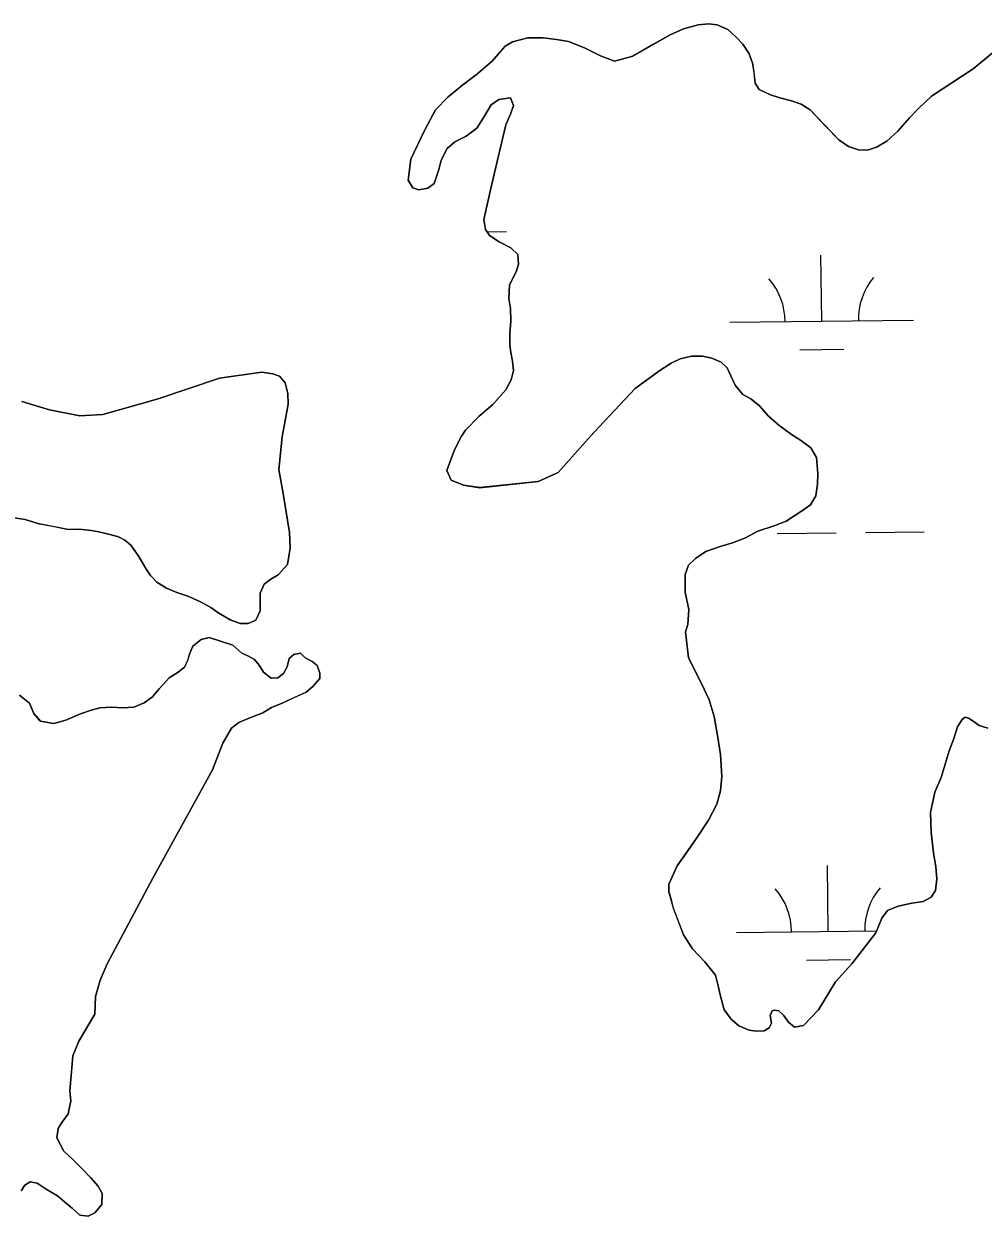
# Model space of a CAD drawing. Extents: x 3734862 to 3772949, y 391520 to 417239.
# Drawn here: x 3754818 to 3755341, y 411838 to 412488 of the extents above; entities that cross this region are included whole.
import ezdxf

# ---------------------------------------------------------------- set-up
doc = ezdxf.new("R2010")
doc.units = 0
doc.layers.add('V-TOPO-SHOR', color=7, linetype='Continuous')
doc.layers.add('V-WETL-SWMP', color=7, linetype='Continuous')

msp = doc.modelspace()

# ---------------------------------------------------------------- linework, layer by layer
at = {"layer": 'V-TOPO-SHOR'}
for points in [[(3755354.15, 412478.59), (3755335.48, 412463.41), (3755312.89, 412448.41), (3755305.7, 412441.71), (3755300.85, 412436.6), (3755294.44, 412429.32), (3755288.41, 412424.01), (3755282.77, 412420.65), (3755277.89, 412419.05), (3755273, 412419.21), (3755267.51, 412421.13), (3755262.21, 412424.62), (3755255.32, 412431.81), (3755246.66, 412440.94), (3755241.75, 412444.04), (3755236.46, 412445.96), (3755230.19, 412447.48), (3755225.1, 412449.21), (3755218.83, 412452.1), (3755216.65, 412455.61), (3755216.03, 412461.08), (3755215.41, 412465.96), (3755213.42, 412471.62), (3755209.87, 412476.88), (3755206.12, 412480.76), (3755201.8, 412484.84), (3755195.92, 412487.35), (3755191.22, 412487.9), (3755185.56, 412487.28), (3755177.55, 412485.27), (3755169.95, 412481.7), (3755161.18, 412476.76), (3755149.89, 412470.23), (3755139.93, 412467.63), (3755132.29, 412470.51), (3755123.66, 412474.76), (3755114.83, 412478.22), (3755108.38, 412479.35), (3755101.14, 412480.28), (3755092.73, 412480.23), (3755084.34, 412478.02), (3755080.25, 412475.65), (3755077.72, 412472.9), (3755073.45, 412467.79), (3755064.51, 412460.1), (3755057.31, 412454.58), (3755049.14, 412447.88), (3755042.34, 412441), (3755036.35, 412429.81), (3755028.83, 412414.12), (3755027.53, 412402.78), (3755029.91, 412398.49), (3755033.24, 412397.34), (3755038.12, 412398.35), (3755041.62, 412400.91)], [(3755041.62, 412400.91), (3755042.97, 412404.63), (3755044.12, 412408.55), (3755045.45, 412413.64), (3755048.73, 412419.92), (3755052.82, 412423.66), (3755059.05, 412426.63), (3755064.89, 412430.97), (3755068.37, 412436.47), (3755072.63, 412443.73), (3755076.91, 412446.69), (3755083.16, 412447.52), (3755084.95, 412443.42), (3755083.22, 412438.72), (3755080.72, 412432.84), (3755072.91, 412399.74), (3755068.73, 412381.34), (3755069.55, 412375.87), (3755071.72, 412372.56), (3755077.02, 412369.07), (3755083.5, 412365.79), (3755087.23, 412362.1), (3755087.66, 412356.82), (3755086.32, 412352.71), (3755082.65, 412345.65), (3755082.3, 412338.22), (3755083.32, 412332.75), (3755083.36, 412325.9), (3755082.82, 412319.06), (3755082.86, 412313), (3755083.47, 412308.7), (3755084.28, 412304.01), (3755084.9, 412298.93), (3755083.57, 412293.84), (3755080.67, 412288.35), (3755073.68, 412280.48), (3755066.1, 412273.98), (3755058.72, 412266.5), (3755056.59, 412263.17), (3755052.72, 412255.71), (3755048.5, 412244.34), (3755050.88, 412239.08), (3755057.54, 412236.39), (3755066.54, 412235.07), (3755098.39, 412238.41), (3755109.31, 412243.37), (3755128.72, 412265.19), (3755151.25, 412289.19), (3755164.09, 412298.66), (3755170.9, 412303.01), (3755175.78, 412305.38), (3755182.02, 412306.79), (3755187.89, 412306.83), (3755192.98, 412305.69), (3755198.08, 412303.57), (3755201.42, 412300.47), (3755203.41, 412295.98), (3755205.78, 412290.91), (3755209.92, 412285.85), (3755214.24, 412283.54), (3755218.96, 412279.66), (3755223.69, 412274.21), (3755229.58, 412269.17), (3755236.46, 412264.13), (3755241.37, 412261.03), (3755247.06, 412256.77), (3755250.03, 412251.51), (3755250.87, 412242.71), (3755250.71, 412237.04), (3755249.77, 412230.59), (3755246.87, 412225.68), (3755242.01, 412222.32), (3755233.63, 412216.79), (3755227, 412214.21), (3755218.03, 412211.42), (3755211.4, 412207.66), (3755204.38, 412205.07), (3755196.97, 412202.87), (3755189.75, 412200.28), (3755184.1, 412196.53), (3755180.22, 412192.79), (3755178.49, 412187.7), (3755178.55, 412178.12), (3755180.57, 412168.75), (3755180.03, 412160.53), (3755178.69, 412156.42), (3755180.35, 412142.35), (3755187.47, 412128.32), (3755191.64, 412119.35), (3755194.24, 412110.38), (3755196.06, 412100.02), (3755197.7, 412089.67), (3755198.56, 412077.55), (3755197.82, 412069.73), (3755195.72, 412062.48), (3755191.28, 412053.85), (3755185.66, 412045.21), (3755181.21, 412038.92), (3755174.04, 412028.91), (3755169.6, 412018.91), (3755169.63, 412014.8)], [(3754935.83, 412161.11), (3754940.13, 412160.94), (3754944.42, 412162.92), (3754946.73, 412168.02), (3754946.7, 412173.89), (3754946.67, 412177.6), (3754948.98, 412182.51), (3754952.49, 412185.27), (3754956.58, 412187.64), (3754961.62, 412193.15), (3754963.13, 412202.15), (3754962.69, 412210.55), (3754959.22, 412231.84), (3754956.99, 412244.93), (3754958.83, 412262.73), (3754962.04, 412280.54), (3754961.81, 412286.41), (3754960.4, 412292.27), (3754957.25, 412295.77), (3754953.72, 412297.11), (3754947.65, 412298.05), (3754924.6, 412294.77), (3754891.05, 412283.41), (3754860.99, 412275.01), (3754848.48, 412274.14), (3754831.85, 412277.56), (3754816.76, 412281.96)], [(3754811.5, 412218.77), (3754818.54, 412217.64), (3754825.59, 412215.54), (3754834.41, 412213.83), (3754842.04, 412212.32), (3754848.1, 412212.36), (3754854.56, 412211.81), (3754858.86, 412211.06), (3754864.74, 412209.53), (3754869.44, 412208.19), (3754872.97, 412206.46), (3754876.31, 412203.74), (3754880.26, 412198.1), (3754884.41, 412191.08), (3754886.98, 412187.19), (3754890.32, 412183.5), (3754895.62, 412180.21), (3754901.31, 412177.9), (3754907.77, 412175.79), (3754914.64, 412172.71), (3754919.93, 412169.81), (3754923.67, 412167.09), (3754930.34, 412163.03), (3754935.83, 412161.11)], [(3754843.46, 411900.87), (3754843.03, 411906.34), (3754843.76, 411914.55), (3754844.67, 411925.31), (3754847.94, 411933.35), (3754856.64, 411948.07), (3754856.97, 411957.65), (3754859.46, 411966.66), (3754863.31, 411975.49), (3754888.23, 412022.18), (3754920.7, 412081.24), (3754926.47, 412095.75), (3754931.11, 412103.99), (3754935.2, 412107.14), (3754940.27, 412109.33), (3754948.26, 412112.31), (3754952.94, 412115.27), (3754958.79, 412117.66), (3754965.22, 412120.63), (3754971.85, 412123.61), (3754975.54, 412126.76), (3754979.23, 412131.08), (3754979.21, 412134.02), (3754977.82, 412138.11), (3754975.07, 412140.25), (3754971.34, 412142.37), (3754968.78, 412144.9), (3754965.07, 412144.09), (3754962.54, 412141.92), (3754961.4, 412137.42), (3754959.47, 412133.69), (3754956.35, 412131.33), (3754952.83, 412131.3), (3754948.51, 412134.41), (3754946.14, 412138.3), (3754943.58, 412141.41), (3754940.05, 412143.35), (3754936.71, 412144.89), (3754931.8, 412149.16), (3754918.87, 412153.38), (3754914.57, 412152.37), (3754910.1, 412148.63), (3754908.17, 412144.31), (3754907.21, 412140.79), (3754905.48, 412137.26), (3754901.98, 412134.5), (3754897.11, 412131.34), (3754891.67, 412125.44), (3754887.99, 412121.11), (3754883.51, 412117.76), (3754877.86, 412115.38), (3754871.8, 412115.14), (3754865.54, 412115.49), (3754859.29, 412115.06), (3754854.6, 412113.86), (3754848.75, 412111.86), (3754840.75, 412108.29), (3754834.31, 412106.49), (3754826.87, 412107.81), (3754823.33, 412111.9), (3754820.95, 412117.55), (3754815.44, 412122.01)], [(3755169.63, 412014.8), (3755170.63, 412011.29), (3755172.03, 412005.83), (3755177.6, 411991.39), (3755182.54, 411983.6), (3755189.23, 411976.61), (3755194.95, 411969.41), (3755196.55, 411963.55), (3755197.56, 411958.67), (3755199.76, 411950.48), (3755203.71, 411945.22), (3755207.83, 411941.73), (3755213.33, 411939.42), (3755217.43, 411938.86), (3755221.54, 411939.08), (3755224.27, 411940.66), (3755225.62, 411943.21), (3755224.81, 411947.31), (3755225.97, 411949.86), (3755227.14, 411950.26), (3755229.49, 411949.88), (3755232.04, 411947.56), (3755234.81, 411943.66), (3755238.15, 411940.95), (3755243.03, 411941.96), (3755251.19, 411950.42), (3755260.47, 411965.73), (3755269.4, 411975.56), (3755282.39, 411992.46), (3755285.67, 412000.49), (3755288.77, 412004.62), (3755294.62, 412007.01), (3755302.04, 412008.62), (3755308.29, 412009.44), (3755312.57, 412011.81), (3755314.9, 412015.54), (3755315.64, 412021.8), (3755315.2, 412028.64), (3755313.98, 412035.87), (3755312.54, 412047.2), (3755312.28, 412057.95), (3755314.55, 412069.11), (3755318.02, 412077.15), (3755322.42, 412091.65), (3755324.73, 412097.72), (3755327.03, 412104.78), (3755329.55, 412108.71), (3755331.1, 412109.89), (3755333.06, 412109.51), (3755335.61, 412107.77), (3755338.76, 412105.44), (3755343.46, 412103.9)], [(3754816.4, 411851.81), (3754818.34, 411854.95), (3754821.26, 411856.73), (3754825.17, 411855.98), (3754830.08, 411852.68), (3754836.17, 411849.01), (3754840.1, 411845.71), (3754844.23, 411842.41), (3754848.36, 411838.53), (3754853.05, 411837.97), (3754856.56, 411839.75), (3754860.44, 411844.28), (3754860.6, 411850.34), (3754858.42, 411854.23), (3754854.48, 411858.9), (3754849.56, 411863.95), (3754844.64, 411868.81), (3754839.72, 411873.47), (3754835.96, 411880.68), (3754836.52, 411885.77), (3754838.65, 411889.11), (3754842.13, 411893.82), (3754843.46, 411900.87)]]:
    msp.add_lwpolyline(points, dxfattribs=at)
at = {"layer": 'V-WETL-SWMP'}
for p, q in [((3755070.38, 412374.6), (3755081.09, 412374.72)), ((3755252.93, 412325.79), (3755252.55, 412361.79)), ((3755202.93, 412325.26), (3755302.93, 412326.32)), ((3755241.09, 412310.23), (3755265.09, 412310.49)), ((3755228.74, 412210.09), (3755260.74, 412210.43)), ((3755276.74, 412210.6), (3755308.74, 412210.94)), ((3755256.45, 411993.13), (3755256.06, 412029.13)), ((3755206.45, 411992.6), (3755282.78, 411993.41)), ((3755244.61, 411977.58), (3755268.61, 411977.83))]:
    msp.add_line(p, q, dxfattribs=at)
for points in [[(3755045.45, 412413.64), (3755044.12, 412408.55), (3755042.97, 412404.63), (3755041.62, 412400.91), (3755038.12, 412398.35), (3755033.24, 412397.34), (3755029.91, 412398.49), (3755027.53, 412402.77), (3755028.83, 412414.12), (3755036.35, 412429.81), (3755042.34, 412441), (3755049.14, 412447.88), (3755057.31, 412454.58), (3755064.51, 412460.1), (3755073.45, 412467.79), (3755077.72, 412472.9), (3755080.25, 412475.65), (3755084.34, 412478.02), (3755092.73, 412480.23), (3755101.14, 412480.28), (3755108.38, 412479.35), (3755114.83, 412478.22), (3755123.66, 412474.76), (3755132.29, 412470.51), (3755139.93, 412467.63), (3755149.89, 412470.23), (3755169.95, 412481.7), (3755177.55, 412485.27), (3755185.56, 412487.28), (3755191.22, 412487.9), (3755195.92, 412487.35), (3755201.8, 412484.84), (3755206.13, 412480.76), (3755209.87, 412476.88), (3755213.42, 412471.62), (3755215.41, 412465.96), (3755216.65, 412455.61), (3755218.82, 412452.1), (3755225.1, 412449.21), (3755230.19, 412447.48), (3755236.46, 412445.96), (3755241.75, 412444.04), (3755246.66, 412440.94), (3755262.21, 412424.62), (3755267.51, 412421.13), (3755273, 412419.21), (3755277.89, 412419.05), (3755282.77, 412420.65), (3755288.41, 412424.01), (3755294.44, 412429.32), (3755300.85, 412436.6), (3755305.7, 412441.71), (3755312.89, 412448.41), (3755335.48, 412463.41), (3755354.15, 412478.59)], [(3755194.95, 411969.41), (3755189.23, 411976.61), (3755182.54, 411983.6), (3755177.6, 411991.39), (3755172.04, 412005.83), (3755169.63, 412014.8), (3755169.6, 412018.91), (3755174.04, 412028.91), (3755185.66, 412045.21), (3755191.28, 412053.85), (3755195.72, 412062.48), (3755197.82, 412069.73), (3755198.56, 412077.55), (3755197.7, 412089.67), (3755196.06, 412100.02), (3755194.24, 412110.38), (3755191.64, 412119.35), (3755187.47, 412128.32), (3755180.35, 412142.35), (3755178.69, 412156.42), (3755180.03, 412160.53), (3755180.57, 412168.75), (3755178.55, 412178.12), (3755178.49, 412187.7), (3755180.22, 412192.79), (3755184.1, 412196.53), (3755189.75, 412200.28), (3755196.97, 412202.87), (3755204.38, 412205.07), (3755211.4, 412207.66), (3755218.03, 412211.42), (3755227, 412214.21), (3755233.63, 412216.79), (3755242, 412222.32), (3755246.87, 412225.68), (3755249.77, 412230.59), (3755250.71, 412237.04), (3755250.87, 412242.71), (3755250.03, 412251.51), (3755247.06, 412256.77), (3755241.37, 412261.03), (3755236.46, 412264.13), (3755229.58, 412269.17), (3755223.68, 412274.21), (3755218.96, 412279.66), (3755214.24, 412283.54), (3755209.92, 412285.85), (3755205.78, 412290.91), (3755201.42, 412300.47), (3755198.08, 412303.57), (3755192.98, 412305.69), (3755187.89, 412306.83), (3755182.02, 412306.79), (3755175.78, 412305.38), (3755170.9, 412303.01), (3755164.09, 412298.66), (3755151.25, 412289.19), (3755128.72, 412265.19), (3755109.31, 412243.37), (3755098.39, 412238.41), (3755066.54, 412235.08), (3755057.54, 412236.39), (3755050.88, 412239.08), (3755048.5, 412244.34), (3755052.72, 412255.71), (3755056.59, 412263.17), (3755058.72, 412266.5), (3755066.1, 412273.98), (3755073.68, 412280.48), (3755080.67, 412288.35), (3755083.57, 412293.84), (3755084.9, 412298.93), (3755084.28, 412304.01), (3755083.47, 412308.7), (3755082.86, 412313), (3755082.82, 412319.06), (3755083.36, 412325.9), (3755083.32, 412332.75), (3755082.3, 412338.22), (3755082.65, 412345.65), (3755086.32, 412352.71), (3755087.66, 412356.82), (3755087.23, 412362.1), (3755083.49, 412365.79), (3755077.02, 412369.07), (3755071.72, 412372.56), (3755069.55, 412375.87), (3755068.73, 412381.34), (3755072.91, 412399.74), (3755080.72, 412432.84), (3755083.22, 412438.72), (3755084.95, 412443.42), (3755083.16, 412447.52), (3755076.91, 412446.69), (3755072.63, 412443.73), (3755068.38, 412436.47), (3755064.89, 412430.97), (3755059.05, 412426.64), (3755052.82, 412423.66), (3755048.73, 412419.92), (3755045.45, 412413.64)], [(3754816.76, 412281.96), (3754831.84, 412277.56), (3754848.48, 412274.14), (3754860.99, 412275.01), (3754891.05, 412283.41), (3754924.6, 412294.77), (3754947.65, 412298.05), (3754953.72, 412297.11), (3754957.25, 412295.76), (3754960.4, 412292.27), (3754961.81, 412286.41), (3754962.04, 412280.54), (3754958.83, 412262.73), (3754956.99, 412244.93), (3754959.23, 412231.84), (3754962.69, 412210.55), (3754963.13, 412202.15), (3754961.62, 412193.15), (3754956.58, 412187.64), (3754952.49, 412185.27), (3754948.98, 412182.51), (3754946.67, 412177.6), (3754946.73, 412168.02), (3754944.42, 412162.92), (3754940.13, 412160.94), (3754935.83, 412161.11), (3754930.34, 412163.03), (3754923.67, 412167.09), (3754919.93, 412169.81), (3754914.64, 412172.71), (3754907.77, 412175.79), (3754901.31, 412177.9), (3754895.62, 412180.21), (3754890.32, 412183.5), (3754886.98, 412187.19), (3754884.41, 412191.08), (3754880.26, 412198.1), (3754876.31, 412203.74), (3754872.97, 412206.46), (3754869.44, 412208.19), (3754864.74, 412209.53), (3754858.86, 412211.06), (3754854.56, 412211.81), (3754848.1, 412212.36), (3754842.04, 412212.32), (3754825.6, 412215.54), (3754818.54, 412217.64), (3754811.5, 412218.77)], [(3754823.33, 412111.9), (3754826.88, 412107.81), (3754834.31, 412106.49), (3754840.75, 412108.29), (3754848.75, 412111.86), (3754854.6, 412113.86), (3754859.29, 412115.06), (3754865.54, 412115.49), (3754871.8, 412115.14), (3754877.86, 412115.38), (3754883.51, 412117.76), (3754887.99, 412121.11), (3754891.67, 412125.44), (3754897.11, 412131.34), (3754901.98, 412134.5), (3754905.48, 412137.26), (3754907.22, 412140.79), (3754908.17, 412144.31), (3754910.1, 412148.63), (3754914.57, 412152.37), (3754918.87, 412153.38), (3754931.8, 412149.16), (3754936.71, 412144.89), (3754940.05, 412143.35), (3754943.58, 412141.41), (3754946.14, 412138.3), (3754948.51, 412134.41), (3754952.83, 412131.3), (3754956.35, 412131.33), (3754959.47, 412133.69), (3754961.4, 412137.42), (3754962.54, 412141.93), (3754965.07, 412144.09), (3754968.78, 412144.9), (3754971.34, 412142.37), (3754975.06, 412140.25), (3754977.82, 412138.11), (3754979.21, 412134.02), (3754979.23, 412131.08), (3754975.54, 412126.76), (3754971.85, 412123.61), (3754958.79, 412117.66), (3754952.94, 412115.27), (3754948.26, 412112.31), (3754940.27, 412109.33), (3754935.2, 412107.14), (3754931.11, 412103.99), (3754926.47, 412095.75), (3754920.7, 412081.24), (3754888.23, 412022.18), (3754863.31, 411975.49), (3754859.46, 411966.66), (3754856.97, 411957.65), (3754856.65, 411948.07), (3754847.94, 411933.35), (3754844.67, 411925.32), (3754843.03, 411906.34), (3754843.46, 411900.87), (3754842.14, 411893.82), (3754838.65, 411889.1), (3754836.52, 411885.77), (3754835.96, 411880.68), (3754839.72, 411873.47), (3754844.64, 411868.81), (3754849.56, 411863.95), (3754854.48, 411858.9), (3754858.42, 411854.23), (3754860.6, 411850.34), (3754860.44, 411844.28), (3754856.56, 411839.75), (3754853.05, 411837.97), (3754848.36, 411838.53), (3754844.23, 411842.41), (3754840.1, 411845.71), (3754836.17, 411849.01), (3754830.08, 411852.68), (3754825.17, 411855.98), (3754821.26, 411856.73), (3754818.34, 411854.95), (3754816.4, 411851.81)], [(3754815.44, 412122.01), (3754820.95, 412117.55), (3754823.33, 412111.9)], [(3755343.46, 412103.91), (3755338.76, 412105.44), (3755335.61, 412107.77), (3755333.06, 412109.51), (3755331.1, 412109.89), (3755329.55, 412108.7), (3755327.03, 412104.78), (3755324.73, 412097.72), (3755322.42, 412091.65), (3755318.02, 412077.15), (3755314.55, 412069.11), (3755312.28, 412057.95), (3755312.54, 412047.2), (3755313.98, 412035.87), (3755315.2, 412028.65), (3755315.64, 412021.8), (3755314.9, 412015.54), (3755312.57, 412011.81), (3755308.29, 412009.44), (3755302.04, 412008.62), (3755294.62, 412007.01), (3755288.77, 412004.62), (3755285.67, 412000.49), (3755282.39, 411992.46), (3755269.4, 411975.56), (3755260.47, 411965.73), (3755251.19, 411950.42), (3755243.03, 411941.96), (3755238.15, 411940.95), (3755234.81, 411943.66), (3755232.04, 411947.56), (3755229.49, 411949.89), (3755227.14, 411950.26), (3755225.97, 411949.86), (3755224.81, 411947.31), (3755225.62, 411943.21), (3755224.27, 411940.66), (3755221.54, 411939.08), (3755217.44, 411938.86), (3755213.33, 411939.42), (3755207.84, 411941.73), (3755203.71, 411945.22), (3755199.76, 411950.48), (3755197.56, 411958.67), (3755196.55, 411963.55), (3755194.95, 411969.41)]]:
    msp.add_lwpolyline(points, dxfattribs=at)
for centre, start, end in [((3755197.69, 412325.68), 359.83336, 41.37702), ((3755308.17, 412326.85), 139.83336, 181.37702), ((3755311.68, 411994.19), 139.83336, 181.37702), ((3755201.2, 411993.02), 359.83336, 41.37702)]:
    msp.add_arc(centre, 35.25, start, end, dxfattribs=at)

doc.saveas('drawing.dxf')
